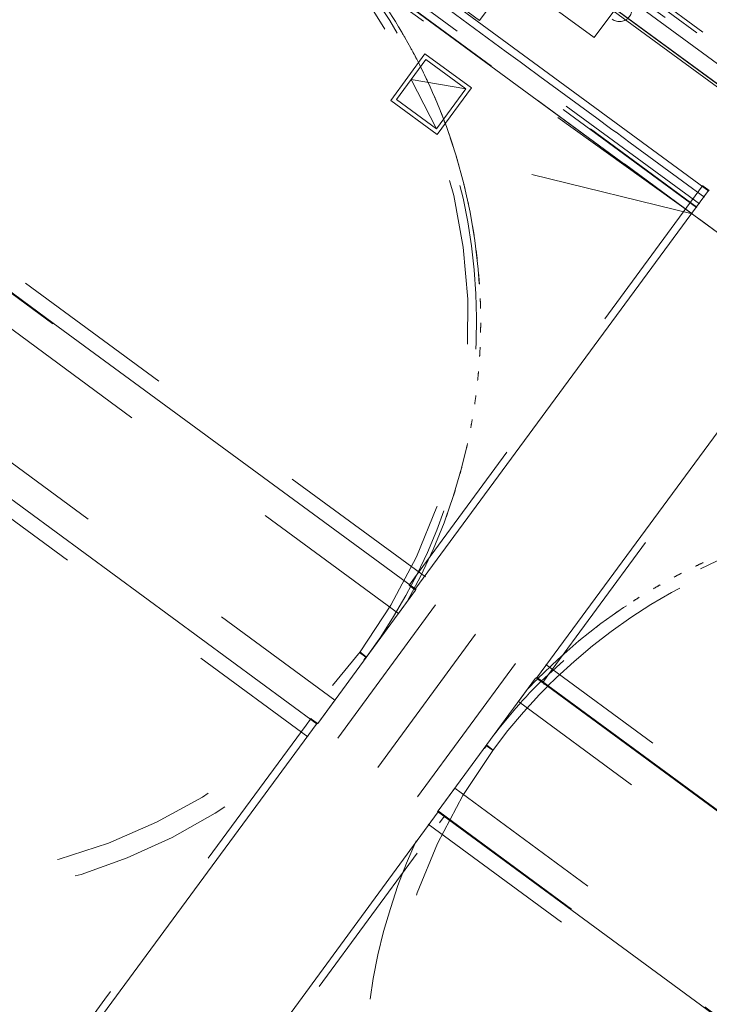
# Model space of a CAD drawing. Header units: metres. Extents: x 135583 to 135939, y 457896 to 458258.
# Tile 387 of 599: x 135799.52 to 135807.87, y 457950.76 to 457962.67. Entities that reach past the tile are written whole.
import ezdxf

# ---------------------------------------------------------------- set-up
doc = ezdxf.new("R2010")
doc.units = ezdxf.units.M
doc.linetypes.add('Hidden', pattern=[4, 2, -2])
doc.layers.add('NIEUWE INSTALLATIE', color=250, linetype='Continuous', lineweight=0)

msp = doc.modelspace()

# ---------------------------------------------------------------- linework, layer by layer
at = {"layer": 'NIEUWE INSTALLATIE', "linetype": 'Hidden'}
for p, q in [((135807.748, 457960.443), (135796.707, 457968.555)), ((135807.748, 457960.443), (135796.707, 457968.555)), ((135807.712, 457960.4), (135796.754, 457968.45)), ((135807.712, 457960.4), (135796.754, 457968.45)), ((135796.758, 457968.455), (135807.716, 457960.405)), ((135796.758, 457968.455), (135807.716, 457960.405)), ((135799.658, 457968.434), (135820.208, 457953.336)), ((135799.658, 457968.434), (135820.208, 457953.336)), ((135799.728, 457968.444), (135820.197, 457953.406)), ((135799.728, 457968.444), (135820.197, 457953.406)), ((135820.225, 457953.224), (135799.611, 457968.369)), ((135820.225, 457953.224), (135799.611, 457968.369)), ((135807.404, 457960.51), (135796.901, 457968.226)), ((135807.404, 457960.51), (135796.901, 457968.226)), ((135805.748, 457964.142), (135808.49, 457962.127)), ((135805.748, 457964.142), (135808.49, 457962.127)), ((135805.751, 457964.147), (135808.494, 457962.132)), ((135805.751, 457964.147), (135808.494, 457962.132)), ((135804.432, 457955.93), (135793.466, 457963.986)), ((135804.432, 457955.93), (135793.466, 457963.986)), ((135804.432, 457955.93), (135793.466, 457963.986)), ((135804.432, 457955.93), (135793.466, 457963.986)), ((135805.702, 457964.08), (135808.445, 457962.065)), ((135805.702, 457964.08), (135808.445, 457962.065)), ((135804.106, 457955.487), (135793.066, 457963.598)), ((135804.106, 457955.487), (135793.066, 457963.598)), ((135805.711, 457963.511), (135805.088, 457962.664)), ((135803.619, 457963.295), (135807.661, 457960.325)), ((135803.619, 457963.295), (135807.661, 457960.325)), ((135805.088, 457962.664), (135804.147, 457963.355)), ((135807.661, 457960.325), (135803.734, 457963.141)), ((135807.661, 457960.325), (135803.734, 457963.141)), ((135804.719, 457962.792), (135805.411, 457962.284)), ((135804.719, 457962.792), (135805.411, 457962.284)), ((135804.719, 457962.792), (135805.411, 457962.284)), ((135804.719, 457962.792), (135805.411, 457962.284)), ((135792.296, 457962.551), (135803.337, 457954.439)), ((135792.296, 457962.551), (135803.337, 457954.439)), ((135804.082, 457961.707), (135804.437, 457962.19)), ((135804.437, 457962.19), (135804.92, 457961.835)), ((135805.577, 457962.162), (135805.641, 457962.115)), ((135805.577, 457962.162), (135805.641, 457962.115)), ((135805.577, 457962.162), (135805.641, 457962.115)), ((135805.577, 457962.162), (135805.641, 457962.115)), ((135792.044, 457962.053), (135803.011, 457953.996)), ((135792.044, 457962.053), (135803.011, 457953.996)), ((135792.044, 457962.053), (135803.011, 457953.996)), ((135792.044, 457962.053), (135803.011, 457953.996)), ((135805.815, 457961.987), (135806.507, 457961.479)), ((135805.815, 457961.987), (135806.507, 457961.479)), ((135805.815, 457961.987), (135806.507, 457961.479)), ((135805.815, 457961.987), (135806.507, 457961.479)), ((135804.92, 457961.835), (135804.565, 457961.352)), ((135804.565, 457961.352), (135804.082, 457961.707)), ((135806.673, 457961.357), (135806.737, 457961.31)), ((135806.673, 457961.357), (135806.737, 457961.31)), ((135806.673, 457961.357), (135806.737, 457961.31)), ((135806.673, 457961.357), (135806.737, 457961.31)), ((135806.911, 457961.182), (135807.603, 457960.674)), ((135806.911, 457961.182), (135807.603, 457960.674)), ((135806.911, 457961.182), (135807.603, 457960.674)), ((135806.911, 457961.182), (135807.603, 457960.674)), ((135807.661, 457960.325), (135804.803, 457961.025)), ((135807.661, 457960.325), (135804.803, 457961.025)), ((135807.786, 457960.664), (135804.299, 457955.918)), ((135807.786, 457960.664), (135804.299, 457955.918)), ((135807.786, 457960.664), (135804.299, 457955.918)), ((135807.786, 457960.664), (135804.299, 457955.918)), ((135807.866, 457960.605), (135807.786, 457960.664)), ((135807.866, 457960.605), (135807.786, 457960.664)), ((135807.866, 457960.605), (135807.786, 457960.664)), ((135807.866, 457960.605), (135807.786, 457960.664)), ((135807.794, 457960.658), (135807.85, 457960.617)), ((135807.794, 457960.658), (135807.85, 457960.617)), ((135807.794, 457960.658), (135807.85, 457960.617)), ((135807.794, 457960.658), (135807.85, 457960.617)), ((135799.924, 457958.994), (135797.736, 457960.602)), ((135799.924, 457958.994), (135797.736, 457960.602)), ((135799.924, 457958.994), (135797.736, 457960.602)), ((135799.924, 457958.994), (135797.736, 457960.602)), ((135799.93, 457959.002), (135797.742, 457960.61)), ((135799.93, 457959.002), (135797.742, 457960.61)), ((135799.93, 457959.002), (135797.742, 457960.61)), ((135799.93, 457959.002), (135797.742, 457960.61)), ((135807.769, 457960.552), (135807.807, 457960.524)), ((135807.769, 457960.552), (135807.807, 457960.524)), ((135807.769, 457960.552), (135807.807, 457960.524)), ((135807.769, 457960.552), (135807.807, 457960.524)), ((135807.858, 457960.61), (135807.855, 457960.607)), ((135807.858, 457960.61), (135807.855, 457960.607)), ((135807.858, 457960.61), (135807.855, 457960.607)), ((135807.858, 457960.61), (135807.855, 457960.607)), ((135807.858, 457960.611), (135807.858, 457960.61)), ((135807.858, 457960.611), (135807.858, 457960.61)), ((135807.858, 457960.611), (135807.858, 457960.61)), ((135807.858, 457960.611), (135807.858, 457960.61)), ((135807.866, 457960.605), (135807.866, 457960.605)), ((135807.866, 457960.605), (135807.866, 457960.605)), ((135807.866, 457960.605), (135807.866, 457960.605)), ((135807.866, 457960.605), (135807.866, 457960.605)), ((135807.866, 457960.605), (135807.866, 457960.605)), ((135807.866, 457960.605), (135807.866, 457960.605)), ((135807.866, 457960.605), (135807.866, 457960.605)), ((135807.866, 457960.605), (135807.866, 457960.605)), ((135809.358, 457959.074), (135807.411, 457960.505)), ((135809.358, 457959.074), (135807.411, 457960.505)), ((135807.716, 457960.405), (135807.712, 457960.4)), ((135807.716, 457960.405), (135807.712, 457960.4)), ((135805.91, 457954.734), (135809.398, 457959.48)), ((135805.91, 457954.734), (135809.398, 457959.48)), ((135805.91, 457954.734), (135809.398, 457959.48)), ((135805.91, 457954.734), (135809.398, 457959.48)), ((135804.591, 457956.415), (135804.595, 457956.424)), ((135804.591, 457956.415), (135804.595, 457956.424)), ((135803.129, 457954.157), (135804.314, 457955.769)), ((135803.129, 457954.157), (135804.314, 457955.769)), ((135804.314, 457955.769), (135804.106, 457955.487)), ((135804.314, 457955.769), (135804.106, 457955.487)), ((135804.238, 457955.835), (135804.234, 457955.829)), ((135804.238, 457955.835), (135804.234, 457955.829)), ((135804.238, 457955.835), (135804.234, 457955.829)), ((135804.238, 457955.835), (135804.234, 457955.829)), ((135804.298, 457955.782), (135804.242, 457955.823)), ((135804.298, 457955.782), (135804.242, 457955.823)), ((135804.298, 457955.782), (135804.242, 457955.823)), ((135804.298, 457955.782), (135804.242, 457955.823)), ((135804.555, 457955.591), (135803.371, 457953.98)), ((135804.555, 457955.591), (135803.371, 457953.98)), ((135806.305, 457955.167), (135806.297, 457955.161)), ((135806.305, 457955.167), (135806.297, 457955.161)), ((135803.637, 457955.022), (135803.633, 457955.017)), ((135803.637, 457955.022), (135803.633, 457955.017)), ((135803.711, 457954.96), (135803.633, 457955.017)), ((135803.711, 457954.96), (135803.633, 457955.017)), ((135803.637, 457955.022), (135803.715, 457954.964)), ((135803.637, 457955.022), (135803.715, 457954.964)), ((135803.687, 457954.926), (135803.711, 457954.96)), ((135803.687, 457954.926), (135803.711, 457954.96)), ((135803.72, 457954.961), (135803.715, 457954.964)), ((135803.72, 457954.961), (135803.715, 457954.964)), ((135803.692, 457954.923), (135803.687, 457954.926)), ((135803.692, 457954.923), (135803.687, 457954.926)), ((135804.338, 457953.269), (135805.522, 457954.881)), ((135804.338, 457953.269), (135805.522, 457954.881)), ((135816.854, 457946.814), (135805.887, 457954.871)), ((135816.854, 457946.814), (135805.887, 457954.871)), ((135816.854, 457946.814), (135805.887, 457954.871)), ((135816.854, 457946.814), (135805.887, 457954.871)), ((135805.764, 457954.703), (135804.585, 457953.098)), ((135805.764, 457954.703), (135804.585, 457953.098)), ((135805.557, 457954.421), (135805.764, 457954.703)), ((135805.557, 457954.421), (135805.764, 457954.703)), ((135805.842, 457954.657), (135805.785, 457954.699)), ((135805.842, 457954.657), (135805.785, 457954.699)), ((135805.842, 457954.657), (135805.785, 457954.699)), ((135805.842, 457954.657), (135805.785, 457954.699)), ((135805.85, 457954.651), (135805.855, 457954.658)), ((135805.85, 457954.651), (135805.855, 457954.658)), ((135805.85, 457954.651), (135805.855, 457954.658)), ((135805.85, 457954.651), (135805.855, 457954.658)), ((135803.337, 457954.439), (135803.129, 457954.157)), ((135803.337, 457954.439), (135803.129, 457954.157)), ((135816.598, 457946.31), (135805.557, 457954.421)), ((135816.598, 457946.31), (135805.557, 457954.421)), ((135803.048, 457954.215), (135803.044, 457954.21)), ((135803.048, 457954.215), (135803.044, 457954.21)), ((135803.048, 457954.215), (135803.044, 457954.21)), ((135803.048, 457954.215), (135803.044, 457954.21)), ((135802.99, 457954.137), (135800.554, 457950.821)), ((135802.99, 457954.137), (135800.554, 457950.821)), ((135802.99, 457954.137), (135800.554, 457950.821)), ((135802.99, 457954.137), (135800.554, 457950.821)), ((135803.056, 457954.209), (135803.112, 457954.168)), ((135803.056, 457954.209), (135803.112, 457954.168)), ((135803.056, 457954.209), (135803.112, 457954.168)), ((135803.056, 457954.209), (135803.112, 457954.168)), ((135805.147, 457953.854), (135805.142, 457953.857)), ((135805.147, 457953.854), (135805.142, 457953.857)), ((135805.172, 457953.887), (135805.147, 457953.854)), ((135805.172, 457953.887), (135805.147, 457953.854)), ((135805.175, 457953.892), (135805.17, 457953.895)), ((135805.175, 457953.892), (135805.17, 457953.895)), ((135805.25, 457953.829), (135805.172, 457953.887)), ((135805.25, 457953.829), (135805.172, 457953.887)), ((135805.175, 457953.892), (135805.253, 457953.834)), ((135805.175, 457953.892), (135805.253, 457953.834)), ((135805.25, 457953.829), (135805.253, 457953.834)), ((135805.25, 457953.829), (135805.253, 457953.834)), ((135804.585, 457953.098), (135804.787, 457953.374)), ((135804.585, 457953.098), (135804.787, 457953.374)), ((135804.787, 457953.374), (135815.828, 457945.262)), ((135804.787, 457953.374), (135815.828, 457945.262)), ((135804.585, 457953.098), (135804.58, 457953.092)), ((135804.585, 457953.098), (135804.58, 457953.092)), ((135804.585, 457953.098), (135804.58, 457953.092)), ((135804.585, 457953.098), (135804.58, 457953.092)), ((135804.588, 457953.086), (135804.593, 457953.092)), ((135804.588, 457953.086), (135804.593, 457953.092)), ((135804.588, 457953.086), (135804.593, 457953.092)), ((135804.588, 457953.086), (135804.593, 457953.092)), ((135804.589, 457953.095), (135815.615, 457944.995)), ((135804.589, 457953.095), (135815.615, 457944.995)), ((135804.589, 457953.095), (135815.615, 457944.995)), ((135804.589, 457953.095), (135815.615, 457944.995)), ((135804.601, 457953.086), (135804.657, 457953.045)), ((135804.601, 457953.086), (135804.657, 457953.045)), ((135804.601, 457953.086), (135804.657, 457953.045)), ((135804.601, 457953.086), (135804.657, 457953.045)), ((135804.66, 457953.032), (135804.665, 457953.039)), ((135804.66, 457953.032), (135804.665, 457953.039)), ((135804.66, 457953.032), (135804.665, 457953.039)), ((135804.66, 457953.032), (135804.665, 457953.039)), ((135800.78, 457947.75), (135804.602, 457952.953)), ((135800.78, 457947.75), (135804.602, 457952.953)), ((135800.78, 457947.75), (135804.602, 457952.953)), ((135800.78, 457947.75), (135804.602, 457952.953)), ((135804.466, 457952.937), (135815.429, 457944.883)), ((135804.466, 457952.937), (135815.429, 457944.883)), ((135804.466, 457952.937), (135815.429, 457944.883)), ((135804.466, 457952.937), (135815.429, 457944.883))]:
    msp.add_line(p, q, dxfattribs=at)
at = {"layer": 'NIEUWE INSTALLATIE'}
for p, q in [((135799.441, 457968.4), (135820.241, 457953.119)), ((135807.404, 457960.51), (135796.901, 457968.226)), ((135807.404, 457960.51), (135796.901, 457968.226)), ((135820.106, 457952.935), (135799.306, 457968.217)), ((135820.123, 457952.959), (135799.324, 457968.24)), ((135820.125, 457952.961), (135799.325, 457968.242)), ((135803.943, 457963.475), (135807.86, 457960.597)), ((135803.943, 457963.475), (135807.86, 457960.597)), ((135805.639, 457963.068), (135806.473, 457962.455)), ((135806.473, 457962.455), (135806.71, 457962.777)), ((135804.426, 457962.26), (135804.012, 457961.696)), ((135804.99, 457961.846), (135804.426, 457962.26)), ((135804.426, 457962.26), (135804.99, 457961.846)), ((135804.426, 457962.26), (135804.426, 457962.26)), ((135805.411, 457962.284), (135805.577, 457962.162)), ((135805.411, 457962.284), (135805.577, 457962.162)), ((135805.642, 457962.115), (135805.815, 457961.987)), ((135805.642, 457962.115), (135805.815, 457961.987)), ((135804.259, 457961.949), (135804.565, 457961.352)), ((135804.92, 457961.835), (135804.259, 457961.949)), ((135804.576, 457961.282), (135804.99, 457961.846)), ((135804.99, 457961.846), (135804.99, 457961.846)), ((135804.012, 457961.696), (135804.576, 457961.282)), ((135806.507, 457961.479), (135806.673, 457961.357)), ((135806.507, 457961.479), (135806.673, 457961.357)), ((135806.738, 457961.31), (135806.911, 457961.182)), ((135806.738, 457961.31), (135806.911, 457961.182)), ((135807.603, 457960.674), (135807.769, 457960.552)), ((135807.603, 457960.674), (135807.769, 457960.552)), ((135807.855, 457960.606), (135804.306, 457955.776)), ((135807.855, 457960.606), (135804.306, 457955.776)), ((135809.358, 457959.074), (135807.411, 457960.505)), ((135809.358, 457959.074), (135807.411, 457960.505)), ((135805.777, 457954.704), (135809.322, 457959.529)), ((135805.777, 457954.704), (135809.322, 457959.529)), ((135804.319, 457955.777), (135799.93, 457959.002)), ((135804.319, 457955.777), (135799.93, 457959.002)), ((135798.738, 457957.371), (135803.123, 457954.149)), ((135798.738, 457957.371), (135803.123, 457954.149)), ((135804.299, 457955.918), (135804.238, 457955.835)), ((135804.299, 457955.918), (135804.238, 457955.835)), ((135805.039, 457955.236), (135803.855, 457953.624)), ((135810.159, 457951.485), (135805.771, 457954.708)), ((135810.159, 457951.485), (135805.771, 457954.708)), ((135810.164, 457951.493), (135805.775, 457954.718)), ((135810.164, 457951.493), (135805.775, 457954.718)), ((135805.855, 457954.658), (135805.91, 457954.733)), ((135805.855, 457954.658), (135805.91, 457954.733)), ((135805.829, 457954.666), (135805.823, 457954.66)), ((135805.864, 457954.63), (135805.87, 457954.636)), ((135803.121, 457954.162), (135799.272, 457948.924)), ((135803.121, 457954.162), (135799.272, 457948.924)), ((135803.044, 457954.21), (135802.991, 457954.137)), ((135803.044, 457954.21), (135802.991, 457954.137)), ((135800.739, 457947.846), (135804.588, 457953.086)), ((135800.739, 457947.846), (135804.588, 457953.086)), ((135804.579, 457953.09), (135808.965, 457949.868)), ((135804.579, 457953.09), (135808.965, 457949.868)), ((135804.602, 457952.953), (135804.66, 457953.032)), ((135804.602, 457952.953), (135804.66, 457953.032)), ((135800.554, 457950.821), (135799.199, 457948.977)), ((135800.554, 457950.821), (135799.199, 457948.977))]:
    msp.add_line(p, q, dxfattribs=at)
at = {"layer": 'NIEUWE INSTALLATIE', "linetype": 'Hidden', "flags": 128}
for points in [[(135803.725, 457954.967), (135803.891, 457955.205), (135804.048, 457955.451), (135804.195, 457955.703), (135804.331, 457955.962), (135804.456, 457956.226), (135804.569, 457956.495), (135804.671, 457956.769), (135804.761, 457957.046), (135804.839, 457957.328), (135804.905, 457957.612), (135804.959, 457957.899), (135805.001, 457958.188), (135805.03, 457958.479), (135805.047, 457958.771), (135805.051, 457959.063), (135805.043, 457959.355), (135805.022, 457959.646), (135804.989, 457959.936), (135804.944, 457960.225), (135804.887, 457960.511), (135804.817, 457960.795), (135804.735, 457961.075), (135804.642, 457961.352), (135804.536, 457961.624), (135804.42, 457961.892), (135804.292, 457962.154), (135804.152, 457962.411), (135804.002, 457962.661), (135803.842, 457962.905), (135803.671, 457963.142), (135803.49, 457963.372), (135803.3, 457963.593), (135803.1, 457963.806), (135802.892, 457964.011)], [(135803.725, 457954.967), (135803.891, 457955.205), (135804.048, 457955.451), (135804.195, 457955.703), (135804.331, 457955.962), (135804.456, 457956.226), (135804.569, 457956.495), (135804.671, 457956.769), (135804.761, 457957.046), (135804.839, 457957.328), (135804.905, 457957.612), (135804.959, 457957.899), (135805.001, 457958.188), (135805.03, 457958.479), (135805.047, 457958.771), (135805.051, 457959.063), (135805.043, 457959.355), (135805.022, 457959.646), (135804.989, 457959.936), (135804.944, 457960.225), (135804.887, 457960.511), (135804.817, 457960.795), (135804.735, 457961.075), (135804.642, 457961.352), (135804.536, 457961.624), (135804.42, 457961.892), (135804.292, 457962.154), (135804.152, 457962.411), (135804.002, 457962.661), (135803.842, 457962.905), (135803.671, 457963.142), (135803.49, 457963.372), (135803.3, 457963.593), (135803.1, 457963.806), (135802.892, 457964.011)], [(135805.911, 457954.606), (135806.017, 457954.711), (135806.231, 457954.907), (135806.452, 457955.094), (135806.681, 457955.271), (135806.918, 457955.438), (135807.161, 457955.595), (135807.411, 457955.741), (135807.668, 457955.876), (135807.929, 457956), (135808.196, 457956.113), (135808.467, 457956.215), (135808.743, 457956.304), (135809.022, 457956.382), (135809.304, 457956.447), (135809.589, 457956.501), (135809.875, 457956.542), (135810.164, 457956.571), (135810.453, 457956.588), (135810.742, 457956.592), (135811.032, 457956.583), (135811.321, 457956.562), (135811.609, 457956.529), (135811.895, 457956.484), (135812.178, 457956.426), (135812.46, 457956.356), (135812.737, 457956.275), (135813.012, 457956.181), (135813.281, 457956.076), (135813.546, 457955.959), (135813.806, 457955.831), (135814.06, 457955.692), (135814.308, 457955.542), (135814.485, 457955.426)], [(135805.911, 457954.606), (135806.017, 457954.711), (135806.231, 457954.907), (135806.452, 457955.094), (135806.681, 457955.271), (135806.918, 457955.438), (135807.161, 457955.595), (135807.411, 457955.741), (135807.668, 457955.876), (135807.929, 457956), (135808.196, 457956.113), (135808.467, 457956.215), (135808.743, 457956.304), (135809.022, 457956.382), (135809.304, 457956.447), (135809.589, 457956.501), (135809.875, 457956.542), (135810.164, 457956.571), (135810.453, 457956.588), (135810.742, 457956.592), (135811.032, 457956.583), (135811.321, 457956.562), (135811.609, 457956.529), (135811.895, 457956.484), (135812.178, 457956.426), (135812.46, 457956.356), (135812.737, 457956.275), (135813.012, 457956.181), (135813.281, 457956.076), (135813.546, 457955.959), (135813.806, 457955.831), (135814.06, 457955.692), (135814.308, 457955.542), (135814.485, 457955.426)], [(135805.254, 457953.841), (135805.431, 457954.07), (135805.617, 457954.292), (135805.813, 457954.506), (135805.905, 457954.6)], [(135805.254, 457953.841), (135805.431, 457954.07), (135805.617, 457954.292), (135805.813, 457954.506), (135805.905, 457954.6)], [(135804.319, 457952.736), (135804.204, 457952.468), (135804.1, 457952.195), (135804.008, 457951.919), (135803.927, 457951.638), (135803.858, 457951.355), (135803.801, 457951.069), (135803.756, 457950.781), (135803.723, 457950.491), (135803.702, 457950.2), (135803.693, 457949.909), (135803.696, 457949.617), (135803.711, 457949.326), (135803.739, 457949.035), (135803.779, 457948.746), (135803.83, 457948.459), (135803.894, 457948.175), (135803.969, 457947.893), (135804.056, 457947.614), (135804.155, 457947.34), (135804.265, 457947.07), (135804.386, 457946.804), (135804.518, 457946.544), (135804.66, 457946.29), (135804.814, 457946.042), (135804.977, 457945.8), (135805.15, 457945.566), (135805.333, 457945.338), (135805.526, 457945.119), (135805.727, 457944.908), (135805.937, 457944.705), (135806.155, 457944.512), (135806.381, 457944.327), (135806.614, 457944.152), (135806.855, 457943.988), (135807.102, 457943.833), (135807.355, 457943.688), (135807.615, 457943.555), (135807.879, 457943.432), (135808.149, 457943.32), (135808.423, 457943.22), (135808.7, 457943.131), (135808.982, 457943.054), (135809.266, 457942.989), (135809.553, 457942.935), (135809.841, 457942.894), (135810.132, 457942.864), (135810.423, 457942.847), (135810.714, 457942.842), (135811.006, 457942.849), (135811.297, 457942.868), (135811.587, 457942.899), (135811.875, 457942.942), (135812.162, 457942.998), (135812.446, 457943.065), (135812.726, 457943.144), (135813.004, 457943.234), (135813.277, 457943.336), (135813.546, 457943.45), (135813.809, 457943.574), (135814.068, 457943.709), (135814.32, 457943.855), (135814.567, 457944.012), (135814.806, 457944.178), (135815.038, 457944.354), (135815.263, 457944.54), (135815.48, 457944.735), (135815.689, 457944.939), (135815.889, 457945.152)], [(135804.319, 457952.736), (135804.204, 457952.468), (135804.1, 457952.195), (135804.008, 457951.919), (135803.927, 457951.638), (135803.858, 457951.355), (135803.801, 457951.069), (135803.756, 457950.781), (135803.723, 457950.491), (135803.702, 457950.2), (135803.693, 457949.909), (135803.696, 457949.617), (135803.711, 457949.326), (135803.739, 457949.035), (135803.779, 457948.746), (135803.83, 457948.459), (135803.894, 457948.175), (135803.969, 457947.893), (135804.056, 457947.614), (135804.155, 457947.34), (135804.265, 457947.07), (135804.386, 457946.804), (135804.518, 457946.544), (135804.66, 457946.29), (135804.814, 457946.042), (135804.977, 457945.8), (135805.15, 457945.566), (135805.333, 457945.338), (135805.526, 457945.119), (135805.727, 457944.908), (135805.937, 457944.705), (135806.155, 457944.512), (135806.381, 457944.327), (135806.614, 457944.152), (135806.855, 457943.988), (135807.102, 457943.833), (135807.355, 457943.688), (135807.615, 457943.555), (135807.879, 457943.432), (135808.149, 457943.32), (135808.423, 457943.22), (135808.7, 457943.131), (135808.982, 457943.054), (135809.266, 457942.989), (135809.553, 457942.935), (135809.841, 457942.894), (135810.132, 457942.864), (135810.423, 457942.847), (135810.714, 457942.842), (135811.006, 457942.849), (135811.297, 457942.868), (135811.587, 457942.899), (135811.875, 457942.942), (135812.162, 457942.998), (135812.446, 457943.065), (135812.726, 457943.144), (135813.004, 457943.234), (135813.277, 457943.336), (135813.546, 457943.45), (135813.809, 457943.574), (135814.068, 457943.709), (135814.32, 457943.855), (135814.567, 457944.012), (135814.806, 457944.178), (135815.038, 457944.354), (135815.263, 457944.54), (135815.48, 457944.735), (135815.689, 457944.939), (135815.889, 457945.152)]]:
    msp.add_lwpolyline(points, dxfattribs=at)
at = {"layer": 'NIEUWE INSTALLATIE', "linetype": 'Hidden'}
for centre, radius, start, end in [((135798.201, 457959.019), 6.75, 323.721, 51.6369), ((135798.201, 457959.019), 6.75, 323.721, 51.6369), ((135806.779, 457962.799), 0.15, 233.696, 53.696), ((135806.779, 457962.799), 0.15, 233.696, 53.696), ((135798.201, 457959.019), 6.9, 29.6581, 30.9926), ((135798.201, 457959.019), 6.9, 29.6581, 30.9926), ((135798.201, 457959.019), 6.75, 149.4352, 323.721), ((135798.201, 457959.019), 6.75, 149.4352, 323.721), ((135798.201, 457959.019), 6.9, 27.3182, 28.6351), ((135798.201, 457959.019), 6.9, 27.3182, 28.6351), ((135798.201, 457959.019), 6.9, 24.9749, 26.2907), ((135798.201, 457959.019), 6.9, 24.9749, 26.2907), ((135798.201, 457959.019), 7, 155.5786, 311.8134), ((135798.201, 457959.019), 7, 155.5786, 311.8134), ((135798.201, 457959.019), 6.9, 22.6202, 23.9501), ((135798.201, 457959.019), 6.9, 22.6202, 23.9501), ((135798.201, 457959.019), 6.9, 20.222, 21.6162), ((135798.201, 457959.019), 6.9, 20.222, 21.6162), ((135798.201, 457959.019), 6.9, 17.6609, 19.2887), ((135798.201, 457959.019), 6.9, 17.6609, 19.2887), ((135798.201, 457959.019), 6.9, 330.5978, 16.9042), ((135798.201, 457959.019), 6.9, 330.5978, 16.9042), ((135798.201, 457959.019), 6.9, 15.9017, 16.9629), ((135798.201, 457959.019), 6.9, 15.9017, 16.9629), ((135798.201, 457959.019), 6.9, 13.4697, 14.5189), ((135798.201, 457959.019), 6.9, 13.4697, 14.5189), ((135798.201, 457959.019), 6.9, 11.0389, 12.0783), ((135798.201, 457959.019), 6.9, 11.0389, 12.0783), ((135798.201, 457959.019), 6.9, 8.6093, 9.6377), ((135798.201, 457959.019), 6.9, 8.6093, 9.6377), ((135798.201, 457959.019), 6.9, 6.1812, 7.1971), ((135798.201, 457959.019), 6.9, 6.1812, 7.1971), ((135798.201, 457959.019), 6.9, 3.755, 4.7565), ((135798.201, 457959.019), 6.9, 3.755, 4.7565), ((135798.201, 457959.019), 6.9, 1.331, 2.3159), ((135798.201, 457959.019), 6.9, 1.331, 2.3159), ((135798.201, 457959.019), 6.9, 358.91, 359.8753), ((135798.201, 457959.019), 6.9, 358.91, 359.8753), ((135798.201, 457959.019), 6.9, 356.4927, 357.4347), ((135798.201, 457959.019), 6.9, 356.4927, 357.4347), ((135798.201, 457959.019), 6.9, 354.0804, 354.9941), ((135798.201, 457959.019), 6.9, 354.0804, 354.9941), ((135798.201, 457959.019), 6.9, 351.6746, 352.5535), ((135798.201, 457959.019), 6.9, 351.6746, 352.5535), ((135798.201, 457959.019), 6.9, 349.2782, 350.1129), ((135798.201, 457959.019), 6.9, 349.2782, 350.1129), ((135798.201, 457959.019), 6.9, 346.8954, 347.6723), ((135798.201, 457959.019), 6.9, 346.8954, 347.6723), ((135798.201, 457959.019), 6.9, 344.5336, 345.2317), ((135798.201, 457959.019), 6.9, 344.5336, 345.2317), ((135798.201, 457959.019), 6.9, 342.2069, 342.7911), ((135798.201, 457959.019), 6.9, 342.2069, 342.7911), ((135810.692, 457949.842), 6.9, 90.4878, 135.2919), ((135810.692, 457949.842), 6.9, 90.4878, 135.2919), ((135798.201, 457959.019), 6.9, 339.9452, 340.3505), ((135798.201, 457959.019), 6.9, 339.9452, 340.3505), ((135810.692, 457949.842), 6.85, 324.7571, 135.23), ((135810.692, 457949.842), 6.85, 324.7571, 135.23), ((135810.692, 457949.842), 6.9, 114.8385, 115.7174), ((135810.692, 457949.842), 6.9, 114.8385, 115.7174), ((135810.692, 457949.842), 6.9, 117.2791, 118.1138), ((135810.692, 457949.842), 6.9, 117.2791, 118.1138), ((135810.692, 457949.842), 6.9, 119.7197, 120.4966), ((135810.692, 457949.842), 6.9, 119.7197, 120.4966), ((135810.692, 457949.842), 6.9, 122.1603, 122.8584), ((135810.692, 457949.842), 6.9, 122.1603, 122.8584), ((135810.692, 457949.842), 6.9, 124.6009, 125.1851), ((135810.692, 457949.842), 6.9, 124.6009, 125.1851), ((135810.692, 457949.842), 6.9, 127.0415, 127.4468), ((135810.692, 457949.842), 6.9, 127.0415, 127.4468), ((135810.692, 457949.842), 6.9, 135.3615, 136.7942), ((135810.692, 457949.842), 6.9, 135.3615, 136.7942), ((135810.692, 457949.842), 6.85, 135.3002, 143.6522), ((135810.692, 457949.842), 6.85, 135.3002, 143.6522), ((135810.692, 457949.842), 6.75, 143.671, 317.9299), ((135810.692, 457949.842), 6.75, 143.671, 317.9299)]:
    msp.add_arc(centre, radius, start, end, dxfattribs=at)
for centre, ratio, start_param, end_param in [((135807.794, 457960.658), 0.005217, 0, 1.570796), ((135807.794, 457960.658), 0.005217, 0, 1.570796), ((135807.794, 457960.658), 0.005217, 0, 1.570796), ((135807.794, 457960.658), 0.005217, 0, 1.570796), ((135807.85, 457960.617), 0.005217, 3.141593, 4.712389), ((135807.85, 457960.617), 0.005217, 3.141593, 4.712389), ((135807.85, 457960.617), 0.005217, 3.141593, 4.712389), ((135807.85, 457960.617), 0.005217, 3.141593, 4.712389), ((135807.866, 457960.605), 0.005217, 0.122577, 1.570796), ((135807.866, 457960.605), 0.005217, 0.122577, 1.570796), ((135807.866, 457960.605), 0.005217, 0.122577, 1.570796), ((135807.866, 457960.605), 0.005217, 0.122577, 1.570796), ((135804.242, 457955.823), 0.005217, 0, 1.570796), ((135804.242, 457955.823), 0.005217, 0, 1.570796), ((135804.242, 457955.823), 0.005217, 0, 1.570796), ((135804.242, 457955.823), 0.005217, 0, 1.570796), ((135804.298, 457955.782), 0.005217, 3.141593, 4.712389), ((135804.298, 457955.782), 0.005217, 3.141593, 4.712389), ((135804.298, 457955.782), 0.005217, 3.141593, 4.712389), ((135804.298, 457955.782), 0.005217, 3.141593, 4.712389), ((135804.314, 457955.77), 0.005218, 0.000001, 1.308997), ((135804.314, 457955.77), 0.005218, 0.000001, 1.308997), ((135804.314, 457955.77), 0.005218, 0.000001, 1.308997), ((135804.314, 457955.77), 0.005218, 0.000001, 1.308997), ((135805.769, 457954.71), 0.005298, 2.470444, 3.141593), ((135805.769, 457954.71), 0.005298, 2.470444, 3.141593), ((135805.769, 457954.71), 0.005298, 2.470444, 3.141593), ((135805.769, 457954.71), 0.005298, 2.470444, 3.141593), ((135805.785, 457954.699), 0.005298, 4.712389, 6.283185), ((135805.785, 457954.699), 0.005298, 4.712389, 6.283185), ((135805.785, 457954.699), 0.005298, 4.712389, 6.283185), ((135805.785, 457954.699), 0.005298, 4.712389, 6.283185), ((135805.842, 457954.657), 0.005298, 1.570796, 3.141593), ((135805.842, 457954.657), 0.005298, 1.570796, 3.141593), ((135805.842, 457954.657), 0.005298, 1.570796, 3.141593), ((135805.842, 457954.657), 0.005298, 1.570796, 3.141593), ((135803.056, 457954.209), 0.005919, 4.712389, 6.283185), ((135803.056, 457954.209), 0.005919, 4.712389, 6.283185), ((135803.056, 457954.209), 0.005919, 4.712389, 6.283185), ((135803.056, 457954.209), 0.005919, 4.712389, 6.283185), ((135803.112, 457954.168), 0.005919, 1.570796, 3.141593), ((135803.112, 457954.168), 0.005919, 1.570796, 3.141593), ((135803.112, 457954.168), 0.005919, 1.570796, 3.141593), ((135803.112, 457954.168), 0.005919, 1.570796, 3.141593), ((135803.129, 457954.156), 0.005919, 5.235988, 6.283185), ((135803.129, 457954.156), 0.005919, 5.235988, 6.283185), ((135803.129, 457954.156), 0.005919, 5.235988, 6.283185), ((135803.129, 457954.156), 0.005919, 5.235988, 6.283185), ((135804.585, 457953.098), 0.005298, 4.18879, 4.712389), ((135804.585, 457953.098), 0.005298, 4.18879, 4.712389), ((135804.585, 457953.098), 0.005298, 4.18879, 4.712389), ((135804.585, 457953.098), 0.005298, 4.18879, 4.712389), ((135804.585, 457953.098), 0.005298, 3.141594, 3.745774), ((135804.585, 457953.098), 0.005298, 3.141594, 3.745774), ((135804.585, 457953.098), 0.005298, 3.141594, 3.745774), ((135804.585, 457953.098), 0.005298, 3.141594, 3.745774), ((135804.601, 457953.086), 0.005298, 0, 1.570796), ((135804.601, 457953.086), 0.005298, 0, 1.570796), ((135804.601, 457953.086), 0.005298, 0, 1.570796), ((135804.601, 457953.086), 0.005298, 0, 1.570796), ((135804.657, 457953.044), 0.005298, 3.141593, 4.712389), ((135804.657, 457953.044), 0.005298, 3.141593, 4.712389), ((135804.657, 457953.044), 0.005298, 3.141593, 4.712389), ((135804.657, 457953.044), 0.005298, 3.141593, 4.712389)]:
    msp.add_ellipse(centre, major_axis=(-0.00806, 0.00592), ratio=ratio, start_param=start_param, end_param=end_param, dxfattribs=at)
at = {"layer": 'NIEUWE INSTALLATIE'}
for centre, ratio, start_param, end_param in [((135804.314, 457955.77), 0.005217, 1.308997, 1.570796), ((135804.314, 457955.77), 0.005217, 1.308997, 1.570796), ((135805.769, 457954.71), 0.005298, 1.570796, 1.832596), ((135805.769, 457954.71), 0.005298, 1.570796, 1.832596), ((135803.129, 457954.156), 0.005919, 4.712389, 5.235988), ((135803.129, 457954.156), 0.005919, 4.712389, 5.235988)]:
    msp.add_ellipse(centre, major_axis=(-0.00806, 0.00592), ratio=ratio, start_param=start_param, end_param=end_param, dxfattribs=at)
at = {"layer": 'NIEUWE INSTALLATIE', "linetype": 'Hidden'}
msp.add_open_spline([(135804.803, 457961.025), (135804.688, 457961.405), (135804.391, 457962.145), (135803.972, 457962.823), (135803.734, 457963.141)], degree=3, dxfattribs=at)
msp.add_open_spline([(135804.803, 457961.025), (135804.688, 457961.405), (135804.391, 457962.145), (135803.972, 457962.823), (135803.734, 457963.141)], degree=3, dxfattribs=at)

doc.saveas('drawing.dxf')
